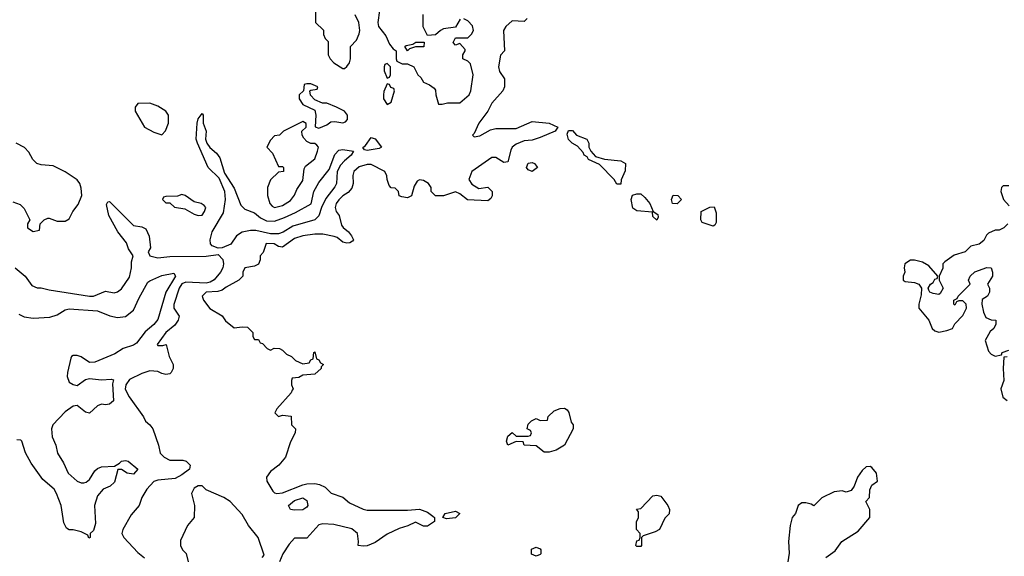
# Model space of a CAD drawing. Header units: inches. Extents: x 2380249 to 2585472, y 382747 to 546448.
# Tile 502 of 626: x 2541944 to 2546836, y 451257 to 453924. Entities that reach past the tile are written whole.
import ezdxf

# ---------------------------------------------------------------- set-up
doc = ezdxf.new("R2010")
doc.units = ezdxf.units.IN
doc.header["$MEASUREMENT"] = 0
doc.layers.add('C5445', color=7, linetype='Continuous')

msp = doc.modelspace()

# ---------------------------------------------------------------- linework, layer by layer
at = {"layer": 'C5445', "color": 4}
for points, elevation in [([(2543414, 453970), (2543414, 453910), (2543452.7, 453872.7), (2543454, 453850), (2543462, 453830), (2543476, 453816), (2543476, 453750), (2543486, 453730), (2543504.7, 453710), (2543550, 453682), (2543558, 453682), (2543570, 453692), (2543582, 453710), (2543588, 453730), (2543588, 453790), (2543618, 453822), (2543630, 453854), (2543633.2, 453870), (2543628.7, 453910), (2543610, 453948)], 32), ([(2543730.8, 453970), (2543724, 453910), (2543726.8, 453890), (2543763.5, 453843.5), (2543782, 453802), (2543799.6, 453779.6), (2543814, 453770), (2543814, 453730), (2543818, 453718), (2543844.7, 453704.7), (2543870, 453704.7), (2543902, 453690), (2543922, 453650), (2543936.9, 453636.9), (2543950, 453614), (2543979.8, 453599.8), (2544003.6, 453583.6), (2544010, 453574), (2544012, 453550), (2544024.7, 453504.7), (2544043.6, 453503.6), (2544070, 453511.3), (2544130, 453511.3), (2544177.2, 453550), (2544185.2, 453570), (2544197.2, 453650), (2544184, 453704), (2544170, 453718), (2544146, 453730), (2544146, 453750), (2544158, 453770), (2544156.4, 453776.4), (2544130, 453806), (2544110, 453798), (2544098, 453810), (2544110, 453834), (2544170, 453834), (2544188.4, 453851.6), (2544198, 453870), (2544193.6, 453893.6), (2544170, 453918), (2544150, 453928)], 32), ([(2544132.7, 453927.3), (2544110, 453886), (2544050, 453878), (2544034, 453870), (2544010, 453848), (2543970, 453846), (2543948.8, 453888.9), (2543948, 453950)], 32), ([(2544464.7, 453930), (2544450, 453915.3), (2544390, 453919), (2544359.1, 453890), (2544348.2, 453870), (2544352, 453770), (2544332.7, 453747.3), (2544322.8, 453690), (2544327.1, 453667.1), (2544352, 453630), (2544352, 453590), (2544344.7, 453570), (2544290, 453508.7), (2544270.6, 453469.4), (2544224.7, 453410), (2544202, 453358), (2544194, 453350), (2544202, 453342), (2544230, 453346), (2544283.7, 453376.3), (2544310, 453384), (2544410, 453382.8), (2544490, 453417.3), (2544574, 453410), (2544618, 453390), (2544604.7, 453370), (2544530, 453339.3), (2544490, 453326), (2544450, 453321.2), (2544410, 453306), (2544390.8, 453290), (2544384.1, 453275.9), (2544370, 453218), (2544350, 453214), (2544310, 453239), (2544290, 453239), (2544191, 453170), (2544176, 453130), (2544190, 453106), (2544225.4, 453085.4), (2544270, 453091.3), (2544291.3, 453070), (2544290.9, 453049.1), (2544285.4, 453034.6), (2544270, 453024), (2544169.2, 453029.2), (2544130, 453059), (2544110, 453068.7), (2544050, 453048.7), (2544010, 453048.7), (2543988.7, 453070), (2543988.7, 453090), (2543975.3, 453110), (2543950, 453124), (2543930, 453128.7), (2543918, 453122), (2543903.5, 453096.5), (2543890.7, 453049.3), (2543870, 453038), (2543843.1, 453043.1), (2543828.8, 453048.9), (2543826, 453070), (2543810, 453086), (2543790, 453088), (2543780.2, 453100.2), (2543769.1, 453129.1), (2543768.7, 453148.7), (2543758, 453170), (2543690, 453204), (2543670, 453204), (2543630, 453192.3), (2543604, 453170), (2543598.8, 453150), (2543600.7, 453110), (2543594, 453086), (2543575.5, 453064.5), (2543550, 453049.2), (2543530, 453029.2), (2543516.3, 453010), (2543510.8, 452990), (2543516, 452970), (2543531.3, 452950), (2543543.5, 452903.5), (2543550.9, 452890.9), (2543578, 452870), (2543592, 452850), (2543602, 452830), (2543596.9, 452823.1), (2543584.7, 452815.3), (2543570, 452814), (2543550, 452819), (2543521.2, 452841.2), (2543506.3, 452846.3), (2543450, 452858), (2543410, 452858), (2543350, 452849.3), (2543310, 452836.2), (2543250, 452794), (2543230, 452797.2), (2543208, 452810), (2543168.6, 452811.4), (2543153.4, 452766.6), (2543138, 452750), (2543138.8, 452730), (2543130.8, 452709.2), (2543110, 452699), (2543062, 452690), (2543052, 452670), (2543052, 452650), (2543032, 452630), (2542970, 452595.3), (2542950, 452579), (2542927.5, 452572.5), (2542870.7, 452569.3), (2542851, 452550), (2542857.3, 452530), (2542888.5, 452488.5), (2542950, 452452), (2542967.1, 452427.1), (2543010, 452392), (2543050, 452398), (2543075.3, 452395.3), (2543102, 452370), (2543102, 452350), (2543110, 452334), (2543130, 452334), (2543138, 452318), (2543150, 452314), (2543174, 452290), (2543190, 452282), (2543208.7, 452291.3), (2543234, 452290), (2543250, 452282), (2543270, 452262), (2543294, 452250), (2543314, 452230), (2543350, 452214), (2543382, 452218), (2543390, 452234), (2543402, 452238), (2543406, 452270), (2543410, 452274), (2543418, 452238), (2543430, 452234), (2543438, 452218), (2543454, 452210), (2543442, 452198), (2543442, 452190), (2543410, 452162), (2543350, 452158), (2543330, 452146), (2543298, 452142), (2543294, 452130), (2543294, 452110), (2543302, 452090), (2543298, 452082), (2543292, 452070), (2543222, 451990), (2543212, 451970), (2543230, 451952), (2543250, 451958), (2543292.7, 451952.7), (2543294, 451910), (2543314, 451890), (2543312, 451870), (2543290, 451826), (2543264.7, 451750), (2543231.3, 451710), (2543190, 451678), (2543170.4, 451650), (2543172.4, 451630), (2543200.8, 451580.8), (2543210, 451572.7), (2543222, 451570), (2543250, 451572), (2543350, 451613), (2543370, 451618), (2543410, 451618.8), (2543434, 451614), (2543461, 451601), (2543491.2, 451571.1), (2543550, 451551), (2543582.5, 451522.5), (2543650, 451491), (2543670, 451486.8), (2543870, 451486.8), (2543930, 451491.3), (2543970, 451476), (2543996.8, 451456.8), (2544004.7, 451450), (2544004.7, 451430), (2543970, 451407), (2543950, 451407), (2543910, 451426), (2543872.2, 451407.8), (2543830, 451396), (2543770, 451366.6), (2543710, 451325.2), (2543670, 451309), (2543650, 451308), (2543626, 451310), (2543628, 451330), (2543622, 451370), (2543594, 451394), (2543504.5, 451415.5), (2543450, 451419), (2543430, 451414), (2543370, 451348), (2543310, 451348), (2543282, 451318), (2543252, 451270), (2543234, 451230)], 32), ([(2541910, 453018), (2541945.4, 453005.4), (2541965.4, 452985.4), (2541994, 452930), (2541982, 452910), (2541982, 452890), (2542010, 452872), (2542042, 452878), (2542046, 452910), (2542066, 452930), (2542083.1, 452936.9), (2542090, 452938), (2542130, 452922), (2542170, 452922), (2542190, 452934), (2542208, 452970), (2542234.2, 453005.8), (2542253.2, 453050), (2542250, 453086), (2542242, 453110), (2542230, 453128), (2542170, 453168), (2542110, 453198), (2542050, 453202), (2542029.1, 453209.1), (2542008.9, 453228.9), (2541990, 453266), (2541968.4, 453288.4), (2541926, 453310)], 32), ([(2546858, 453098), (2546830, 453098), (2546822, 453090), (2546818, 453070), (2546832, 453030), (2546859.6, 452999.6)], 36), ([(2541922, 452690), (2541971.3, 452650), (2542003.5, 452603.5), (2542030, 452591.3), (2542050, 452591.3), (2542090, 452581), (2542290, 452550.5), (2542310, 452550.6), (2542370, 452574), (2542412.9, 452567.1), (2542430, 452571), (2542450, 452586), (2542490, 452644.7), (2542499.5, 452690), (2542499, 452721), (2542508, 452750), (2542484.5, 452784.5), (2542474.5, 452814.5), (2542431.8, 452870), (2542387, 452950), (2542375.3, 453004.7), (2542381.2, 453018.8), (2542390, 453021), (2542510, 452900.7), (2542550, 452894.8), (2542570, 452884.7), (2542587.9, 452847.9), (2542594, 452790), (2542582.8, 452770), (2542591, 452751), (2542630, 452740.7), (2542690, 452746.4), (2542870, 452748.7), (2542930, 452757.3), (2542952.8, 452732.8), (2542956.9, 452710), (2542952.4, 452690), (2542941.3, 452670), (2542910, 452631), (2542890, 452618.9), (2542870, 452614.2), (2542770, 452618.9), (2542749.5, 452610.5), (2542736.9, 452590), (2542708.9, 452508.9), (2542710.5, 452490), (2542736.3, 452450), (2542730.7, 452430), (2542714.4, 452405.6), (2542670.7, 452370), (2542626.8, 452310), (2542630, 452304.7), (2542655.3, 452304.7), (2542671.3, 452310), (2542686.8, 452250), (2542706.8, 452210), (2542706, 452190), (2542696, 452170), (2542690, 452164), (2542670, 452161.2), (2542650, 452165.2), (2542630, 452176), (2542590, 452178), (2542550, 452166), (2542490, 452136.3), (2542470.4, 452110), (2542467.9, 452087.9), (2542487.7, 452050), (2542559.1, 451950), (2542568.5, 451928.5), (2542591, 451910), (2542606, 451890), (2542634, 451810), (2542641, 451770), (2542661, 451750), (2542690, 451735.5), (2542754.9, 451734.9), (2542771, 451730), (2542791, 451710), (2542787.3, 451690), (2542750, 451662), (2542715.6, 451644.4), (2542630, 451635.1), (2542610, 451629), (2542576, 451590), (2542551.3, 451550), (2542538, 451510), (2542497.3, 451462.7), (2542455.5, 451390), (2542450.7, 451370), (2542460.7, 451350), (2542530, 451276), (2542564.7, 451250)], 28), ([(2546854, 452910), (2546834, 452890), (2546810, 452878), (2546790, 452878), (2546756.9, 452863.1), (2546746.8, 452853.2), (2546734, 452826), (2546710.9, 452809.1), (2546670, 452798), (2546642, 452770), (2546587.1, 452752.9), (2546539.8, 452720.2), (2546531.3, 452710), (2546531.2, 452688.9), (2546512, 452650), (2546512, 452630), (2546532, 452590), (2546516.9, 452563.1), (2546510, 452558), (2546483.1, 452563.1), (2546466, 452570), (2546460.4, 452580.4), (2546458, 452590), (2546468.7, 452610), (2546482, 452618), (2546490, 452634), (2546502, 452638), (2546506, 452650), (2546460.2, 452700.2), (2546430, 452719), (2546390, 452729), (2546370, 452728.7), (2546342, 452710), (2546338, 452690), (2546342, 452670), (2546334, 452650), (2546334, 452630), (2546343.6, 452623.6), (2546390, 452618), (2546411.3, 452610), (2546424.7, 452590), (2546423.6, 452556.4), (2546411.3, 452510), (2546412, 452490), (2546461, 452430), (2546478, 452390), (2546490, 452378), (2546510, 452371), (2546550, 452378.8), (2546578, 452390), (2546590, 452412), (2546630, 452454), (2546648, 452490), (2546646, 452510), (2546630, 452526), (2546610, 452526), (2546598, 452522), (2546590, 452506), (2546586, 452510), (2546586, 452530), (2546602, 452538), (2546606, 452550), (2546666, 452610), (2546658, 452630), (2546666, 452650), (2546688.8, 452671.1), (2546750, 452692), (2546771, 452691), (2546778, 452670), (2546778, 452650), (2546752, 452610), (2546762, 452590), (2546762, 452570), (2546752, 452550), (2546726, 452534), (2546724.7, 452510), (2546732, 452470), (2546744.7, 452444.7), (2546770, 452432), (2546794, 452430), (2546794, 452410), (2546784.7, 452390), (2546765.5, 452374.5), (2546741, 452330), (2546756.9, 452276.9), (2546770, 452262), (2546790, 452252), (2546822, 452258), (2546826, 452270), (2546858, 452282)], 36), ([(2541939.8, 452459.8), (2541966.4, 452446.4), (2542010, 452440.4), (2542093.9, 452446.1), (2542130, 452457), (2542170, 452482), (2542190, 452486.3), (2542330, 452477.1), (2542391.6, 452451.6), (2542430, 452443.6), (2542470, 452448.5), (2542510, 452480.7), (2542538, 452542), (2542581.2, 452618.8), (2542590, 452626.8), (2542650, 452652.4), (2542710, 452664.7), (2542717.3, 452650), (2542670.3, 452570), (2542630, 452434), (2542610, 452409.3), (2542567.8, 452372.2), (2542524.1, 452315.9), (2542510, 452306), (2542458, 452290), (2542416.7, 452263.3), (2542317.6, 452222.4), (2542290, 452220.9), (2542250, 452249.2), (2542230, 452254.5), (2542210, 452255.1), (2542201, 452250), (2542198, 452242), (2542180.7, 452170), (2542180.5, 452150), (2542190, 452122.8), (2542210, 452110.7), (2542230, 452105.5), (2542270, 452136), (2542290, 452140.7), (2542350, 452134.8), (2542398, 452138), (2542410, 452134), (2542405.4, 452114.6), (2542410.6, 452030), (2542390, 452013.2), (2542370, 452009.5), (2542350, 452013.2), (2542330, 452005.2), (2542290, 451968), (2542270, 451974), (2542230, 452006), (2542210, 452003.7), (2542170, 451975.1), (2542109.2, 451910.8), (2542101.1, 451890), (2542106, 451850), (2542122.6, 451810), (2542132.4, 451770), (2542161.5, 451721.5), (2542184.9, 451670), (2542230, 451630.7), (2542250, 451622), (2542262.5, 451622.5), (2542274.7, 451625.3), (2542290, 451638.8), (2542317.7, 451682.3), (2542330, 451693), (2542350, 451701.6), (2542414.6, 451705.4), (2542440.2, 451719.8), (2542450, 451730.6), (2542470, 451733.4), (2542482, 451730), (2542531.3, 451690), (2542510, 451666), (2542478, 451670), (2542450, 451688.7), (2542432, 451688), (2542414.7, 451625.3), (2542393.7, 451606.3), (2542358.8, 451590), (2542330, 451557.2), (2542314.8, 451510), (2542319.8, 451420.2), (2542310, 451386), (2542294, 451370), (2542294, 451350), (2542288, 451348), (2542282, 451362), (2542250, 451378), (2542210, 451388), (2542190, 451388), (2542176.4, 451396.4), (2542163.1, 451423.1), (2542149.3, 451510), (2542126.6, 451570), (2542114.5, 451590), (2542058.6, 451638.6), (2542000.5, 451720.5), (2541972.1, 451772.1), (2541954.5, 451830), (2541950, 451833.6), (2541930, 451835.1)], 24), ([(2546850, 452248), (2546834, 452246), (2546831, 452190), (2546834, 452130), (2546818.8, 452090), (2546828, 452048), (2546850, 452030.8)], 36), ([(2545949.5, 451250.5), (2545995.1, 451284.9), (2546029.3, 451330.7), (2546110, 451382), (2546168, 451450), (2546168, 451490), (2546148, 451530), (2546166, 451550), (2546168, 451588), (2546178, 451610), (2546206, 451630), (2546201.2, 451670), (2546178.4, 451698.4), (2546170, 451702.7), (2546150, 451701.2), (2546130, 451684), (2546106, 451650), (2546090, 451606), (2546075.3, 451584.7), (2546050, 451575.3), (2546030, 451582), (2545990, 451578), (2545930, 451548), (2545890, 451508), (2545876.4, 451516.4), (2545850, 451522), (2545830, 451522), (2545811.2, 451508.9), (2545798, 451470), (2545782, 451450), (2545771.3, 451410), (2545764, 451330), (2545767.1, 451272.9), (2545761, 451230)], 36), ([(2543148.4, 451251.6), (2543158, 451262), (2543128.7, 451350), (2543081.2, 451410), (2543050, 451464), (2542990, 451529), (2542958, 451550), (2542870, 451588), (2542850, 451608), (2542830, 451608), (2542810, 451595.3), (2542798, 451570), (2542812, 451510), (2542811.3, 451450), (2542778, 451410), (2542743.6, 451336.4), (2542742, 451310), (2542752, 451290), (2542770.9, 451270.9), (2542781, 451230)], 32)]:
    msp.add_lwpolyline(points, dxfattribs=dict(at, elevation=elevation))
for points, elevation in [([(2543951.6, 453788.4), (2543910, 453788.7), (2543881, 453779), (2543870, 453768.7), (2543858, 453790), (2543864.7, 453795.3), (2543898, 453802), (2543912, 453812), (2543952.7, 453812.7)], 32), ([(2543770, 453706), (2543758, 453702), (2543754, 453690), (2543754, 453670), (2543770, 453634), (2543782, 453638), (2543786, 453650), (2543786, 453690)], 32), ([(2543390, 453606), (2543370, 453606), (2543358, 453602), (2543354, 453570), (2543332, 453550), (2543332, 453530), (2543350, 453502), (2543410, 453474), (2543416, 453450), (2543412, 453392), (2543430, 453384.7), (2543470, 453401), (2543490, 453416), (2543510, 453418.8), (2543550, 453411.3), (2543563.1, 453416.9), (2543572.7, 453427.3), (2543573.2, 453450), (2543558, 453470), (2543518, 453490), (2543470, 453509), (2543448.7, 453508.7), (2543410, 453526), (2543388.4, 453548.4), (2543386, 453570), (2543390, 453574), (2543422, 453578), (2543426, 453590)], 32), ([(2543770, 453606), (2543752.7, 453567.3), (2543752, 453550), (2543752, 453530), (2543770, 453502), (2543790, 453514), (2543806, 453570), (2543802, 453582), (2543787.3, 453587.3), (2543782, 453602)], 32), ([(2542590, 453508.7), (2542530, 453508), (2542518, 453490), (2542518, 453470), (2542564.7, 453390), (2542610, 453364.7), (2542650, 453352), (2542668.9, 453371.1), (2542684, 453410), (2542684, 453450), (2542670, 453468.7), (2542630, 453494)], 32), ([(2543210, 452923.1), (2543259, 452941), (2543314.7, 452965.3), (2543391.6, 453008.4), (2543405.1, 453070), (2543430, 453114), (2543481.3, 453178.7), (2543510, 453254.8), (2543530, 453274.8), (2543550, 453278.8), (2543602, 453270), (2543591, 453250), (2543557, 453223), (2543538.3, 453201.7), (2543522, 453170), (2543517.6, 453110), (2543510, 453093.2), (2543465.3, 453034.7), (2543443, 452990), (2543430.3, 452949.7), (2543410.7, 452930), (2543301.6, 452898.4), (2543252.6, 452867.4), (2543230, 452859.8), (2543190, 452860.3), (2543116.6, 452876.6), (2543090, 452876.9), (2543050, 452868.2), (2543021.3, 452850), (2542992.3, 452807.7), (2542950, 452789.4), (2542930, 452789), (2542900.1, 452800.1), (2542892, 452810), (2542889.6, 452830), (2542899.7, 452870), (2542956.4, 452963.6), (2542966.6, 453030), (2542963.6, 453070), (2542935.6, 453135.6), (2542880.7, 453190), (2542826.6, 453310), (2542820.9, 453330), (2542825.2, 453410), (2542830, 453432), (2542850, 453458), (2542856, 453450), (2542856, 453410), (2542870.4, 453370.4), (2542866.8, 453330), (2542873, 453310), (2542888.1, 453288.1), (2542920.9, 453260.9), (2542938, 453238), (2542960.9, 453160.9), (2543010, 453086), (2543042.3, 453002.3), (2543062.3, 452982.3), (2543110, 452964.9), (2543139.9, 452939.9), (2543170, 452923.7)], 28), ([(2543350, 453418), (2543254, 453370), (2543234, 453350), (2543210, 453346), (2543190, 453326), (2543172, 453290), (2543199.8, 453259.8), (2543230, 453194), (2543250, 453194), (2543254, 453190), (2543254, 453170), (2543230, 453166), (2543190, 453128), (2543174.8, 453090), (2543174.8, 453050), (2543186.8, 453010), (2543198, 452998), (2543210, 452991), (2543250, 453000.7), (2543290, 453026), (2543310, 453052), (2543320.7, 453079.3), (2543350, 453124.7), (2543358, 453182), (2543364.7, 453195.3), (2543410, 453232), (2543424, 453270), (2543428, 453290), (2543420.4, 453300.4), (2543410, 453308), (2543390, 453308.7), (2543370, 453318), (2543355.3, 453335.3), (2543348, 453350), (2543346, 453370), (2543368, 453390), (2543367.3, 453407.3)], 32), ([(2544910, 453106), (2544898, 453130), (2544824.7, 453204.7), (2544769.5, 453229.5), (2544763.1, 453243.1), (2544749, 453250), (2544744, 453264), (2544716, 453296), (2544689.5, 453309.5), (2544670, 453329), (2544664.7, 453355.3), (2544670, 453374), (2544690, 453374), (2544710.7, 453350.7), (2544762, 453330), (2544771.3, 453310), (2544772, 453290), (2544782, 453270), (2544804.7, 453244.7), (2544850, 453231.3), (2544930, 453222), (2544954, 453210), (2544952.7, 453172.7), (2544932.7, 453127.3), (2544930, 453106)], 32), ([(2543670, 453274), (2543656.4, 453276.4), (2543648.4, 453288.4), (2543661.5, 453298.5), (2543690, 453338), (2543710, 453331.3), (2543742, 453290), (2543730, 453284)], 28), ([(2544490, 453169), (2544470, 453178), (2544462, 453190), (2544470, 453211), (2544490, 453214.8), (2544502, 453210), (2544516, 453190)], 32), ([(2542750, 453055.3), (2542727.3, 453047.3), (2542670, 453046), (2542658, 453042), (2542654, 453030), (2542670, 453014), (2542690, 453014), (2542712.7, 452992.7), (2542764.7, 452984.7), (2542810, 452958), (2542830, 452951.3), (2542850, 452952), (2542862, 452970), (2542868, 452990), (2542860.4, 453000.4), (2542846, 453010), (2542810, 453018), (2542766, 453050)], 32), ([(2545110, 452928), (2545090, 452946), (2545087.3, 452967.3), (2545010, 452974), (2544990, 452988), (2544982, 453030), (2544988.7, 453051.3), (2545010, 453058), (2545030, 453058), (2545050, 453041), (2545074.8, 453010), (2545091.3, 452971.3), (2545115.3, 452955.3), (2545116.9, 452943.1)], 32), ([(2545210, 453008.7), (2545188, 453010), (2545182, 453030), (2545190, 453052), (2545214, 453050), (2545232, 453030)], 32), ([(2545390, 452898), (2545335.3, 452915.3), (2545328.8, 452928.9), (2545329, 452971), (2545372.7, 452992.7), (2545394, 452994), (2545403.6, 452963.6), (2545403.6, 452916.4), (2545398, 452902)], 32), ([(2544574.6, 451774.6), (2544550, 451775.3), (2544510, 451806), (2544450, 451808.7), (2544446, 451826), (2544410, 451828), (2544370, 451808.7), (2544362, 451830), (2544370, 451854), (2544390, 451872), (2544410, 451854), (2544470, 451854), (2544482, 451858), (2544486, 451870), (2544482, 451882), (2544466, 451890), (2544470, 451914), (2544486, 451930), (2544510, 451942), (2544530, 451932), (2544566, 451934), (2544568.8, 451951.1), (2544600.2, 451979.8), (2544630, 451992), (2544650, 451994), (2544664.7, 451984.7), (2544671.6, 451971.6), (2544683.6, 451923.6), (2544694, 451910), (2544694, 451890), (2544650.4, 451809.6), (2544610, 451785.2)], 32), ([(2543310, 451485.6), (2543289.6, 451489.6), (2543279, 451510), (2543310, 451534), (2543350, 451548), (2543370, 451534), (2543374.9, 451510), (2543370, 451501.2), (2543350, 451487.3)], 28), ([(2545010, 451306), (2545006, 451310), (2545010, 451334), (2545022, 451338), (2545026, 451350), (2545026, 451370), (2545008, 451390), (2545008.4, 451428.4), (2545018, 451450), (2545018, 451478), (2545008, 451492), (2545030, 451494), (2545090, 451558), (2545110, 451561), (2545130, 451556), (2545164.7, 451510), (2545172, 451490), (2545171.6, 451468.4), (2545150, 451446), (2545122, 451390), (2545102, 451378), (2545042, 451358), (2545034, 451350), (2545034, 451310), (2545030, 451306)], 32), ([(2544064, 451444), (2544046, 451450), (2544058, 451470), (2544110, 451482), (2544131.3, 451470), (2544110, 451449)], 32), ([(2544510, 451258), (2544487.3, 451267.3), (2544487.3, 451292.7), (2544510, 451302), (2544530, 451294), (2544534, 451290), (2544534, 451270), (2544530, 451266)], 32)]:
    msp.add_lwpolyline(points, close=True, dxfattribs=dict(at, elevation=elevation))

doc.saveas('drawing.dxf')
